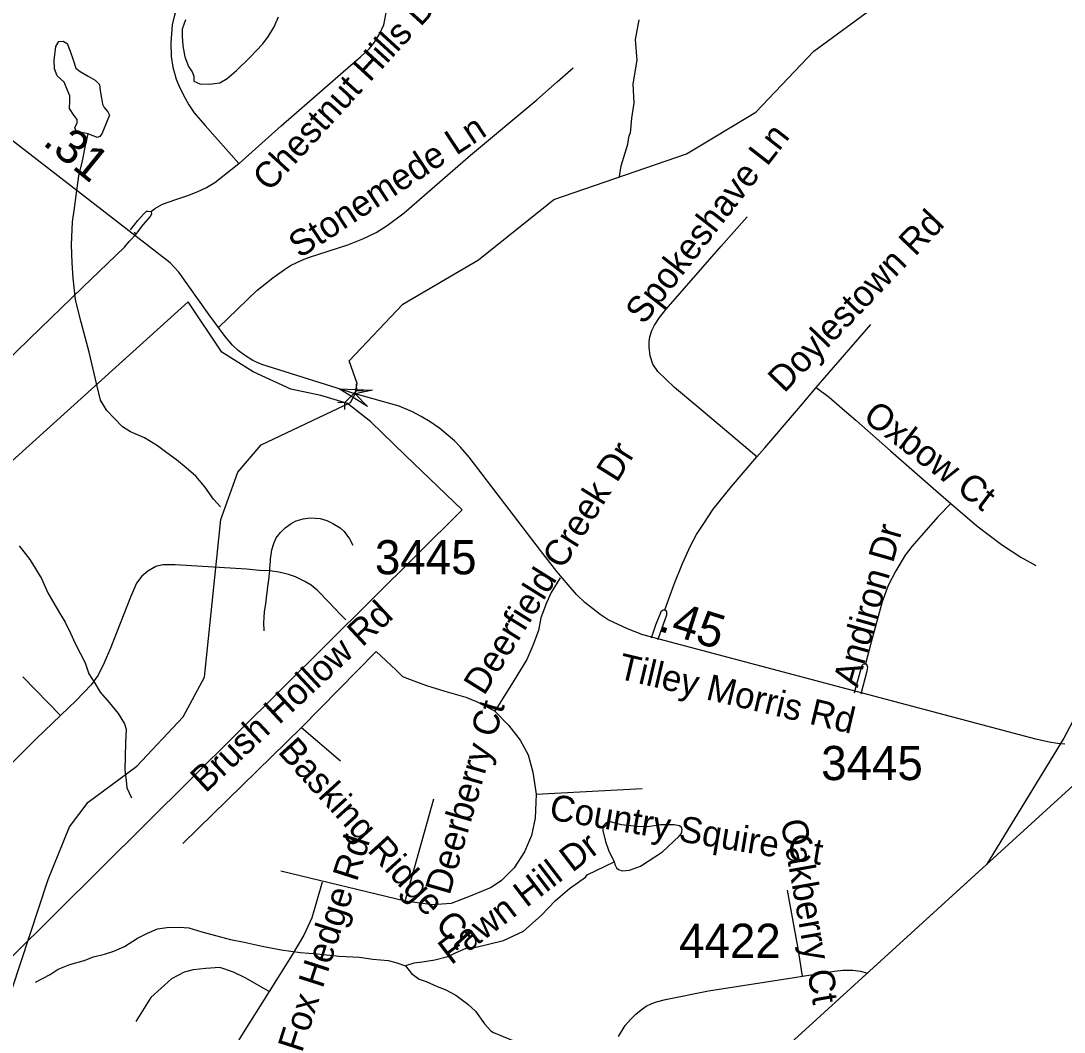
# Model space of a CAD drawing. Extents: x 1383679 to 1536984, y 460658 to 651027.
# Drawn here: x 1474730 to 1478546, y 478776 to 482475 of the extents above; entities that cross this region are included whole.
import ezdxf

# ---------------------------------------------------------------- set-up
doc = ezdxf.new("R2010")
doc.units = 0
for name, color, linetype in [('Default', 7, 'Continuous'), ('Exist Boundary Political City Limit New', 7, 'Continuous'), ('Exist Boundary Political CountyLine', 7, 'Continuous'), ('Exist Hydrographic Creek Single Shore', 7, 'Continuous'), ('Exist Hydrographic Misc Water Feature', 7, 'Continuous'), ('Exist Road Non-System Type 51', 7, 'Continuous'), ('Exist Road Non-System Type 51 Label', 7, 'Continuous'), ('Exist Road Secondary Mileage Hundredths English Label', 7, 'Continuous'), ('Exist Road Secondary Structure Pipe Attributed CELL', 7, 'Continuous'), ('Exist Road Secondary Structure Pipe CELL', 7, 'Continuous'), ('Exist Road Secondary Type 51 Attributed', 7, 'Continuous'), ('Exist Road Secondary Type 51 Label', 7, 'Continuous'), ('Exist Road Secondary Type 51 Number Label', 7, 'Continuous'), ('Map Preparation Boundary City Limit Buffer Line', 7, 'Continuous')]:
    doc.layers.add(name, color=color, linetype=linetype)

msp = doc.modelspace()

# ---------------------------------------------------------------- linework, layer by layer
at = {"layer": 'Default'}
for points in [[(1485974.1, 486463.2), (1481170.5, 482098.8), (1479580, 482534.6), (1479291.4, 481737.3), (1478819.9, 480371.2), (1478545.2, 479852.2), (1478274.5, 479409.2)], [(1474525.2, 478882.4), (1476344.4, 480686.3), (1476136.4, 480885.8), (1476010.5, 481008.8), (1475925, 481075.6), (1475827.6, 481104.8), (1475716.8, 481128.8), (1475578.9, 481191.8), (1475464.9, 481263.8), (1475342, 481448.3), (1473634.2, 479906.9)], [(1478274.5, 479409.2), (1478262, 479388.9), (1477077.4, 478308.7), (1476795.8, 478056.1), (1476787, 478048.3), (1476513, 477802.4), (1476483, 477776), (1476339.8, 477664.4), (1476135.2, 477489.2)]]:
    msp.add_lwpolyline(points, dxfattribs=at)
at = {"layer": 'Exist Boundary Political City Limit New'}
for points in [[(1485974.1, 486463.2), (1481170.5, 482098.8), (1479580, 482534.6), (1479291.4, 481737.3), (1478819.9, 480371.2), (1478545.2, 479852.2), (1478274.5, 479409.2)], [(1474525.2, 478882.4), (1476344.4, 480686.3), (1476136.4, 480885.8), (1476010.5, 481008.8), (1475925, 481075.6), (1475827.6, 481104.8), (1475716.8, 481128.8), (1475578.9, 481191.8), (1475464.9, 481263.8), (1475342, 481448.3), (1473634.2, 479906.9)], [(1478274.5, 479409.2), (1478262, 479388.9), (1477077.4, 478308.7), (1476795.8, 478056.1), (1476787, 478048.3), (1476513, 477802.4), (1476483, 477776), (1476339.8, 477664.4), (1476135.2, 477489.2)]]:
    msp.add_lwpolyline(points, dxfattribs=at)
at = {"layer": 'Exist Boundary Political CountyLine'}
msp.add_lwpolyline([(1470907.6, 472818.1), (1472280.4, 474027.7), (1473138.6, 474796.3), (1474501.9, 476029.9), (1475992.9, 477367.2), (1476339.8, 477664.4), (1476486.3, 477778.5), (1477077.4, 478308.7), (1478770.4, 479852.5), (1481154.8, 482052.9), (1482329.3, 483115.3), (1482412.5, 483183.9), (1483428.7, 484115.1), (1485391.5, 485884.3)], dxfattribs=at)
at = {"layer": 'Exist Hydrographic Creek Single Shore'}
for points in [[(1476404.3, 481601), (1476679.4, 481822), (1477165.3, 481989.4), (1477418.4, 482141.9), (1477630.3, 482364.1), (1478095.3, 482706)], [(1473710.3, 476514.9), (1473875.4, 476862.9), (1474082.4, 477725.2), (1474093.4, 477833.3), (1474188.3, 478054.7), (1474421.3, 478470.1), (1474480.3, 478524.7), (1474696.3, 478930.7), (1474829.4, 479335), (1474907.3, 479527.1), (1474976.3, 479617.6), (1475153.4, 479748.6), (1475323.4, 479929.1), (1475401.4, 480075.2), (1475461.4, 480651.7), (1475523.4, 480824.4), (1475608.4, 480924.4), (1475935.4, 481079.7), (1475952.4, 481111.6), (1475960.3, 481148.8), (1475931.2, 481232.2), (1476126.4, 481439.2), (1476404.3, 481601)]]:
    msp.add_lwpolyline(points, dxfattribs=at)
at = {"layer": 'Exist Hydrographic Misc Water Feature'}
for points in [[(1475332.2, 482479.6), (1475319.5, 482445.4), (1475319.1, 482419.9), (1475322.5, 482383.7), (1475329.6, 482343.4), (1475343, 482308.6), (1475356.7, 482288.7), (1475362.4, 482273), (1475362.1, 482254.9), (1475383.9, 482244.7), (1475417.9, 482244), (1475458, 482248.9), (1475484.3, 482264.8), (1475518.9, 482293.6), (1475567.8, 482341), (1475614.7, 482391.8), (1475635.3, 482420.1), (1475655.9, 482453.4), (1475672.6, 482490.8)], [(1476919.1, 481906.7), (1476925.2, 481944.9), (1476950.7, 482024.4), (1476955.2, 482056.3), (1476959.4, 482064.2), (1476964.4, 482120.1), (1476973.4, 482173.9), (1476970, 482244.9), (1476984.5, 482331.7), (1476978, 482407.8), (1476991.3, 482479.6)], [(1474976.3, 482061.7), (1474932.6, 482070.7), (1474926.8, 482084.8), (1474935.1, 482102.7), (1474935.3, 482114.2), (1474923.6, 482130.8), (1474908.1, 482155), (1474908.6, 482181.2), (1474908.9, 482200.9), (1474899.3, 482224.9), (1474887.9, 482251.3), (1474862.2, 482274), (1474852.7, 482299.7), (1474851.3, 482330), (1474858.1, 482381.6), (1474868.5, 482399.4), (1474884.6, 482401.6), (1474898.4, 482393.1), (1474909.8, 482365), (1474921.3, 482332.7), (1474930.7, 482302.2), (1474946.6, 482290.4), (1474976.2, 482273.4), (1475002, 482258.9), (1475017.8, 482243), (1475019.4, 482220.8), (1475024.8, 482192.8), (1475028.4, 482170.5), (1475034.3, 482159), (1475047.9, 482142.3), (1475053.6, 482130.7), (1475045.3, 482110.3), (1475026.5, 482064.7), (1475018.3, 482052.6), (1475008.2, 482048.7), (1474976.3, 482061.7)], [(1475459.8, 480698), (1475434.2, 480726.4), (1475403.1, 480771.3), (1475369.7, 480809.7), (1475334.3, 480840.8), (1475298.8, 480869.4), (1475263.3, 480895.5), (1475229.7, 480920.9), (1475182.2, 480949.7), (1475130.5, 480972.1), (1475100.9, 480990.7), (1475071.4, 481021.7), (1475044, 481050.1), (1475020.6, 481088.3), (1475002.1, 481165), (1474979.7, 481263.1), (1474949.8, 481373.7), (1474929.3, 481454.6), (1474920.7, 481534.3), (1474917.7, 481590.1), (1474914.9, 481656.7), (1474918.5, 481740.3), (1474925.5, 481790.2), (1474932.3, 481836.1), (1474941.6, 481908.1), (1474954.6, 481963.6), (1474965.7, 482020), (1474976.3, 482061.7)], [(1474722.8, 480555.2), (1474762, 480505.2), (1474804.6, 480436.2), (1474827.7, 480383.3), (1474854.8, 480336.7), (1474874.3, 480304.4), (1474891.8, 480276.1), (1474911.1, 480236.3), (1474928.4, 480197.4), (1474965.1, 480126.9), (1474978.3, 480086.4), (1474999.7, 480052.4), (1475019.2, 480020), (1475052.4, 479981.6), (1475085.8, 479942.3), (1475109, 479904.1), (1475114.6, 479884.3), (1475111.9, 479834.3), (1475110, 479734.2), (1475115.3, 479696.3), (1475116.8, 479670), (1475134.1, 479633.6)], [(1476899.7, 479399.1), (1476904.3, 479387.4), (1476908.1, 479377.3), (1476916, 479371.2), (1476930, 479366.9), (1476955.9, 479368.4), (1476996.2, 479383.6), (1477077.2, 479436), (1477138.3, 479492.8), (1477146.5, 479502.6), (1477148.8, 479516.6), (1477146.9, 479524.6), (1477139, 479530.8), (1477119.1, 479535.2), (1477071.2, 479534.1), (1477023, 479527.1), (1476983, 479527.9), (1476927.1, 479535), (1476887.3, 479545.8), (1476871.2, 479542.1), (1476859, 479530.3), (1476858.7, 479514.3), (1476867.9, 479474.2), (1476879.3, 479441.9), (1476899.7, 479399.1)], [(1476368.7, 479086.9), (1476390.9, 479085.7), (1476495.4, 479111.2), (1476568, 479145.5), (1476633.1, 479203.4), (1476686, 479258.2), (1476737.3, 479302.2), (1476795.5, 479343.7), (1476801.6, 479351.6), (1476899.7, 479399.1)], [(1474783.7, 478959.6), (1474836.2, 478987.2), (1474866.6, 479006.3), (1474908.9, 479023.5), (1474961.3, 479038.9), (1474995.4, 479052.1), (1475035.6, 479061.2), (1475069.9, 479072.8), (1475108.2, 479090), (1475156.8, 479119.5), (1475193.1, 479138.4), (1475229.5, 479154.1), (1475263.6, 479159.1), (1475309.5, 479160.7), (1475343.6, 479157.6), (1475391.3, 479142.6), (1475441.1, 479130.1), (1475496.9, 479115.1), (1475546.7, 479105.9), (1475612.5, 479090.6), (1475682.3, 479077.7), (1475752.1, 479068.1), (1475814, 479062.7), (1475893.9, 479053.7), (1475967.9, 479050.6), (1476017.7, 479043), (1476073.8, 479038.6), (1476101.7, 479031.5), (1476137.3, 479019.3)], [(1476368.7, 479086.9), (1476318.3, 479065.7), (1476292.2, 479052.3), (1476243.8, 479039.3), (1476197.6, 479032), (1476167.5, 479028.5), (1476137.3, 479019.3)], [(1476137.3, 479019.3), (1476158.9, 478991), (1476186.5, 478969.9), (1476212.3, 478962), (1476252.1, 478943.1), (1476281.9, 478932.7), (1476321.5, 478911.4), (1476365, 478878.5)], [(1476365, 478878.5), (1476392.3, 478853.6), (1476425.4, 478806.4), (1476448.9, 478781.3), (1476458.9, 478774.8), (1476529, 478745.5), (1476532.2, 478740.1), (1476592.8, 478707.3), (1476650.5, 478661.5), (1476690.3, 478648.5), (1476694.1, 478640.2), (1476749.5, 478608.8), (1476757.3, 478600.3), (1476789, 478582.7), (1476859.9, 478528.4), (1477009.5, 478461.9), (1477083, 478426.3), (1477085.9, 478421.9), (1477153.8, 478416.6), (1477203.2, 478423.3)]]:
    msp.add_lwpolyline(points, dxfattribs=at)
at = {"layer": 'Exist Road Non-System Type 51'}
for p, q in [((1475151.5, 481695.3), (1475143.5, 481701.7)), ((1474874.9, 479934.8), (1474737, 480075.8))]:
    msp.add_line(p, q, dxfattribs=at)
for points in [[(1475801.1, 483006.7), (1475738.6, 482970.7), (1475667.3, 482919.6), (1475612.6, 482873.2), (1475501.7, 482774), (1475393.1, 482676.5), (1475355, 482631.3), (1475325.3, 482582.5), (1475304.1, 482534.8), (1475291.1, 482496.5), (1475282.7, 482461.4), (1475278.3, 482394.9), (1475279.2, 482345.7), (1475285.8, 482306.5), (1475298, 482262.5), (1475307, 482239.4), (1475324.3, 482203.9), (1475344.1, 482168.8), (1475363.8, 482139.6), (1475404.3, 482092.3), (1475527.5, 481953.6)], [(1475527.5, 481953.6), (1475528.1, 481954.1), (1475681.5, 482091.6), (1475841.3, 482230.5), (1475908.2, 482288.9), (1475972.5, 482343.8), (1476005.2, 482375), (1476021, 482394.4), (1476041.4, 482427.1), (1476057, 482461), (1476068.9, 482516.5), (1476068.9, 482527.3)], [(1475452.6, 481353.5), (1475592.7, 481489), (1475651.8, 481535.8), (1475693.7, 481565.7), (1475716.3, 481580.1), (1475759.6, 481601.4), (1475785.3, 481610.8), (1475925.8, 481656.1), (1475981, 481678.1), (1476029.7, 481701.7), (1476070, 481726.8), (1476131.3, 481773.4), (1476374.2, 481984.1), (1476617.1, 482186.8), (1476692.2, 482252.2), (1476750.7, 482303.1)], [(1475206.3, 481778.6), (1475219.1, 481789.3), (1475247.4, 481805.3), (1475296, 481822.5), (1475340, 481836.8), (1475374.5, 481850.5), (1475408.9, 481866.3), (1475439.5, 481884.3), (1475527.5, 481953.6)], [(1475131, 481711.6), (1475157.6, 481745.6), (1475177.8, 481768.1), (1475189.8, 481779.3), (1475195.7, 481779.8), (1475206.3, 481778.6)], [(1475206.3, 481778.6), (1475207.6, 481768.4), (1475203.2, 481760), (1475176.4, 481729.9), (1475156.3, 481703.7), (1475151.5, 481695.3)], [(1477422.6, 480881.1), (1477390.2, 480907.9), (1477202.1, 481066), (1477120.9, 481134.3), (1477059.7, 481193.4), (1477041.8, 481219.7), (1477032.1, 481250.1), (1477027.9, 481282.4), (1477028.6, 481301.9), (1477030.2, 481319.6), (1477038.2, 481342.6), (1477047.7, 481362.1), (1477066.2, 481390), (1477090.6, 481421.1), (1477292.2, 481651.1), (1477386.3, 481758.3)], [(1473503.7, 480458.5), (1473542.3, 480417.2), (1473572.9, 480388.5), (1473590, 480375.2), (1473611, 480361.6), (1473624.8, 480354.2), (1473639.3, 480347.8), (1473651.6, 480345), (1473664.9, 480342.9), (1473679.5, 480342.5), (1473696.7, 480343.2), (1474047.2, 480644.7), (1474075, 480670.6), (1474161.4, 480753.6), (1474319.5, 480900.4), (1474439.5, 481006.6), (1474503, 481066), (1474609.4, 481165.6), (1474761.7, 481312.1), (1474955.2, 481499.9), (1475108.5, 481647.5), (1475125.7, 481668.4), (1475151.5, 481695.3)], [(1477639.1, 481133.8), (1477686.2, 481189.3), (1477839.2, 481365.4)], [(1477422.6, 480881.1), (1477451.1, 480914.2), (1477553, 481032.4), (1477581.6, 481066), (1477639.1, 481133.8)], [(1477639.1, 481133.8), (1477686.9, 481098.5), (1477724.4, 481066), (1477785.3, 481013.2), (1477911, 480902.2), (1478086.6, 480749.5), (1478131.7, 480710.4)], [(1477085.2, 480320.5), (1477119.3, 480415.3), (1477149.7, 480491.1), (1477179.5, 480554.8), (1477201.3, 480596.3), (1477228.2, 480637.4), (1477262.7, 480688.7), (1477328.8, 480772.2), (1477422.6, 480881.1)], [(1478131.7, 480710.4), (1478085.2, 480662.4), (1478023.2, 480591.5), (1477989.5, 480552.9), (1477964.7, 480520.6), (1477930.1, 480464.2), (1477902.7, 480410.5), (1477880.7, 480350.7), (1477840.8, 480202.2), (1477819.6, 480123.8)], [(1478131.7, 480710.4), (1478227, 480627.9), (1478317.1, 480560.4), (1478388.2, 480513.4), (1478442.6, 480483.2)], [(1475640.2, 480463.2), (1475641, 480472.6), (1475641.9, 480486.8), (1475642.4, 480497.9), (1475643.4, 480509.2), (1475644.8, 480521.8), (1475647.9, 480540.6), (1475654.5, 480563.8), (1475664.2, 480584.1), (1475678.9, 480604.2), (1475696.1, 480621.4), (1475718.1, 480636.7), (1475737.1, 480647.1), (1475762.1, 480654.4), (1475787.9, 480658.1), (1475824.6, 480655.7), (1475849.1, 480647.7), (1475871.1, 480636.7), (1475897.4, 480620.8), (1475912.6, 480607.3), (1475932.2, 480580.4), (1475943.9, 480557.8)], [(1475640.2, 480463.2), (1475603, 480465.5), (1475555.4, 480470.2), (1475293.8, 480485.4), (1475248.9, 480485.4), (1475223.4, 480479), (1475194.6, 480463), (1475172.1, 480443.8), (1475152.9, 480418.2), (1475130.6, 480367), (1475057, 480181.4), (1475034.6, 480127.1), (1475012.1, 480082.2), (1474986.6, 480047.1), (1474932.1, 479989.5), (1474874.9, 479934.8)], [(1475619.9, 480243.8), (1475618.5, 480275), (1475619.9, 480292.1), (1475621.4, 480314.8), (1475625.6, 480343.2), (1475629.6, 480376), (1475631.5, 480392.6), (1475633.4, 480407.6), (1475635.2, 480420.9), (1475636.6, 480432), (1475637.6, 480440.1), (1475638.2, 480444.5), (1475640.2, 480463.2)], [(1475918.9, 480284.2), (1475897.8, 480305.3), (1475856.9, 480347.7), (1475813.9, 480393.2), (1475791.1, 480410.7), (1475768, 480424.9), (1475734, 480442.1), (1475708.6, 480450.1), (1475688.8, 480455.2), (1475672.8, 480458.8), (1475640.2, 480463.2)], [(1476703.2, 480438.7), (1476669.5, 480384), (1476652.7, 480346.1), (1476631.6, 480291.3), (1476623.2, 480245), (1476602.2, 480190.2), (1476581.1, 480139.7), (1476534.8, 480063.9), (1476463.3, 479950.1)], [(1477036.7, 480219.1), (1477052.9, 480265.6), (1477070.3, 480311.5), (1477072.3, 480316.4), (1477079.5, 480320.8), (1477083.3, 480321.3), (1477085.2, 480320.5)], [(1477085.2, 480320.5), (1477087.4, 480319.7), (1477091.4, 480314.1), (1477091.7, 480301.8), (1477061.8, 480220.1), (1477059.2, 480211.3)], [(1476029.8, 480169.2), (1475756.2, 479891.2)], [(1476463.3, 479950.1), (1476400.1, 479983.8), (1476358.1, 480000.7), (1476282.3, 480021.8), (1476215, 480042.8), (1476168.7, 480059.7), (1476126.6, 480076.5), (1476101.3, 480101.8), (1476029.8, 480169.2)], [(1477780, 480018), (1477787.2, 480045.9), (1477806.9, 480118.6), (1477811, 480122.7), (1477815.9, 480124.1), (1477819.6, 480123.8)], [(1477819.6, 480123.8), (1477823.2, 480122.2), (1477826.6, 480111.8), (1477824.8, 480097.3), (1477802.5, 480012.2)], [(1474874.9, 479934.8), (1474785, 479848.7), (1474557.9, 479623.9), (1474474.6, 479541.6), (1474449.1, 479512.8), (1474433.1, 479471.2), (1474423.5, 479416.8), (1474420.2, 479365.6), (1474426.6, 479320.8), (1474442.6, 479272.8), (1474474.6, 479234.4)], [(1476463.3, 479950.1), (1476513.8, 479899.6), (1476555.9, 479844.8), (1476585.3, 479790.1), (1476602.2, 479726.9), (1476614.8, 479646.9)], [(1475756.2, 479891.2), (1475322.7, 479465.8)], [(1475756.2, 479891.2), (1475899.3, 479769)], [(1476614.8, 479646.9), (1477002, 479667.9)], [(1476614.8, 479646.9), (1476610.6, 479558.4), (1476598, 479495.3), (1476572.7, 479436.3), (1476534.8, 479377.3), (1476488.5, 479331), (1476450.7, 479305.7), (1476379.1, 479276.2), (1476303.3, 479246.8), (1476236, 479242.5), (1476135, 479255.2)], [(1476135, 479255.2), (1476240.2, 479630)], [(1476135, 479255.2), (1475680.4, 479364.7)], [(1475831.9, 479324.7), (1475810.9, 479253.1), (1475794.1, 479194.1), (1475764.6, 479130.9), (1475722.5, 479059.3), (1475638.3, 478924.5)], [(1475638.3, 478924.5), (1475549.9, 478975.1), (1475507.9, 478996.1), (1475457.4, 479013), (1475406.8, 479008.8), (1475360.5, 479004.6), (1475326.9, 478996.1), (1475280.6, 478970.9), (1475242.7, 478937.2), (1475204.8, 478903.5), (1475150.1, 478815)], [(1477589.2, 478980.7), (1477706.7, 478999.5), (1477736.8, 479003.5), (1477772.7, 479003.2), (1477801, 478999.1), (1477826.7, 478992.4), (1477827.1, 478992.2)], [(1475638.3, 478924.5), (1475537.3, 478764.5), (1475461.6, 478638.1), (1475406.8, 478558.1), (1475356.3, 478486.5), (1475318.5, 478448.6), (1475284.8, 478423.3), (1475246.9, 478406.5), (1475188, 478393.8)]]:
    msp.add_lwpolyline(points, dxfattribs=at)
at = {"layer": 'Exist Road Secondary Structure Pipe Attributed CELL'}
msp.add_lwpolyline([(1475997.4, 481064.7), (1475894.1, 481129.5), (1476016, 481125.1), (1475952.4, 481111.6)], close=True, dxfattribs=at)
at = {"layer": 'Exist Road Secondary Structure Pipe CELL'}
for p, q in [((1475956.4, 481147.9), (1475957.1, 481122.5)), ((1475914.4, 481079.8), (1475957.1, 481122.5)), ((1475982.5, 481121.8), (1475957.1, 481122.5)), ((1475889, 481080.4), (1475914.4, 481079.8)), ((1475915.1, 481054.4), (1475914.4, 481079.8))]:
    msp.add_line(p, q, dxfattribs=at)
at = {"layer": 'Exist Road Secondary Type 51 Attributed'}
for points in [[(1478549.5, 479829.4), (1478522.3, 479832.1), (1478491.7, 479837.3), (1478442.8, 479847.5), (1477004.5, 480230.1), (1476949.4, 480251.8), (1476878.6, 480284.9), (1476848.7, 480303.7), (1476792.8, 480348.3), (1476762.4, 480377.7), (1476731.8, 480412.4), (1476690.2, 480461.7), (1476630.4, 480538.3), (1476369.3, 480879.5), (1476338.4, 480916.2), (1476316.3, 480939.1), (1476262.8, 480983.9), (1476226.6, 481009.1), (1476194, 481028.6), (1476161.8, 481045.5), (1476113.3, 481066), (1475952.4, 481111.6), (1475611, 481217.9), (1475578.6, 481232.8), (1475547.2, 481252.1), (1475524.3, 481269.8), (1475504.3, 481289.5), (1475476.7, 481320.7), (1475418.5, 481399.8), (1475307.8, 481555.7), (1475276.4, 481590.8), (1474236.8, 482394.5)], [(1477589.2, 478980.7), (1477572.7, 479082.8), (1477534.7, 479295.5)], [(1476916.2, 478760.6), (1476940.7, 478800.1), (1476949.8, 478811.7), (1476959.6, 478822.7), (1476979.9, 478842.6), (1476998.6, 478858.2), (1477017.5, 478871.3), (1477037.6, 478881.3), (1477054.5, 478887.1), (1477087.4, 478895.1), (1477245.6, 478927.3), (1477558.7, 478975.8), (1477589.2, 478980.7)]]:
    msp.add_lwpolyline(points, dxfattribs=at)
at = {"layer": 'Map Preparation Boundary City Limit Buffer Line'}
for points in [[(1485974.1, 486463.2), (1481170.5, 482098.8), (1479580, 482534.6), (1479291.4, 481737.3), (1478819.9, 480371.2), (1478545.2, 479852.2), (1478274.5, 479409.2)], [(1485974.1, 486463.2), (1481170.5, 482098.8), (1479580, 482534.6), (1479291.4, 481737.3), (1478819.9, 480371.2), (1478545.2, 479852.2), (1478274.5, 479409.2)], [(1474525.2, 478882.4), (1476344.4, 480686.3), (1476136.4, 480885.8), (1476010.5, 481008.8), (1475925, 481075.6), (1475827.6, 481104.8), (1475716.8, 481128.8), (1475578.9, 481191.8), (1475464.9, 481263.8), (1475342, 481448.3), (1473634.2, 479906.9)], [(1474525.2, 478882.4), (1476344.4, 480686.3), (1476136.4, 480885.8), (1476010.5, 481008.8), (1475925, 481075.6), (1475827.6, 481104.8), (1475716.8, 481128.8), (1475578.9, 481191.8), (1475464.9, 481263.8), (1475342, 481448.3), (1473634.2, 479906.9)], [(1478274.5, 479409.2), (1478262, 479388.9), (1477077.4, 478308.7), (1476795.8, 478056.1), (1476787, 478048.3), (1476513, 477802.4), (1476483, 477776), (1476339.8, 477664.4), (1476135.2, 477489.2)], [(1478274.5, 479409.2), (1478262, 479388.9), (1477077.4, 478308.7), (1476795.8, 478056.1), (1476787, 478048.3), (1476513, 477802.4), (1476483, 477776), (1476339.8, 477664.4), (1476135.2, 477489.2)]]:
    msp.add_lwpolyline(points, dxfattribs=at)

# ---------------------------------------------------------------- texts
at = {"layer": 'Exist Road Non-System Type 51 Label'}
for s, rotation, p in [('Chestnut Hills Dr', 47.5635, (1475638.9, 481847)), ('Stonemede Ln', 33.3476, (1475749.6, 481604.9)), ('Spokeshave Ln', 52.1254, (1477008.5, 481360.6)), ('Doylestown Rd', 46.2286, (1477522.2, 481111.3)), ('Oxbow Ct', 322.6792, (1477805.6, 481017.4)), ('Deerfield Creek Dr', 58.0378, (1476424.2, 480004.1)), ('Andiron Dr', 74.1474, (1477790.7, 480034.2)), ('Brush Hollow Rd', 42.954, (1475404.8, 479648.5)), ('Deerberry Ct', 73.8092, (1476297.9, 479274.1)), ('Basking Ridge Ct', 312.2657, (1475666.5, 479800.5)), ('Country Squire Ct', 350.4867, (1476659.5, 479554.5)), ('Fox Hedge Rd', 72.2074, (1475758, 478698.1)), ('Fawn Hill Dr', 37.3787, (1476303.6, 479019.7))]:
    msp.add_text(s, height=95, rotation=rotation, dxfattribs=at).set_placement(p)
at = {"layer": 'Exist Road Secondary Mileage Hundredths English Label'}
for s, rotation, p in [('.31', 320.9458, (1474805.2, 482025.9)), ('.45', 342.4549, (1477058.7, 480245.2))]:
    msp.add_text(s, height=125, rotation=rotation, dxfattribs=at).set_placement(p)
at = {"layer": 'Exist Road Secondary Type 51 Label'}
for s, rotation, p in [('Tilley Morris Rd', 346.6708, (1476909.4, 480070.9)), ('Oakberry Ct', 280.0337, (1477509, 479547.5))]:
    msp.add_text(s, height=95, rotation=rotation, dxfattribs=at).set_placement(p)
at = {"layer": 'Exist Road Secondary Type 51 Number Label'}
for s, p in [('3445', (1476024.9, 480450.9)), ('3445', (1477657.5, 479698.2)), ('4422', (1477137.7, 479047.9))]:
    msp.add_text(s, height=125, dxfattribs=at).set_placement(p)

doc.saveas('drawing.dxf')
